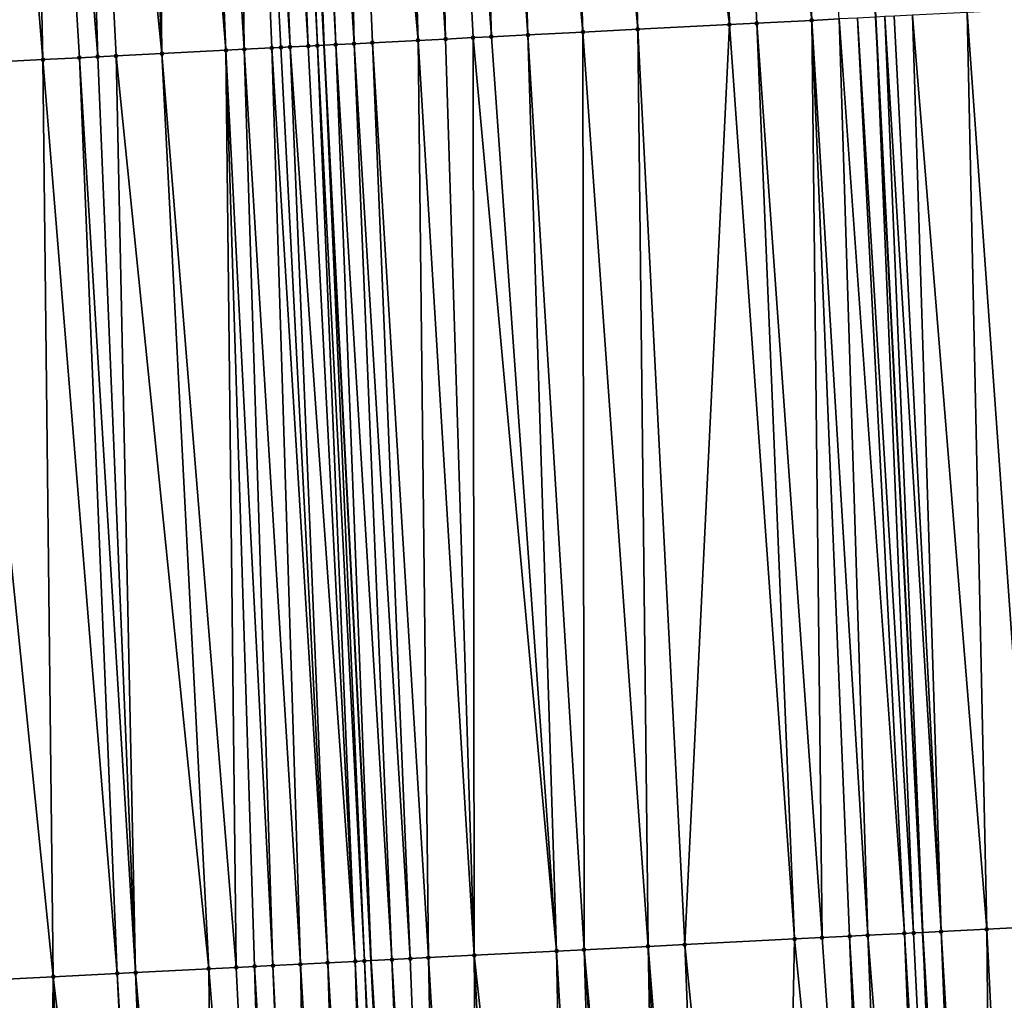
# Model space of a CAD drawing. Header units: feet. Extents: x 2004186 to 2014793, y 836912 to 864902.
# Tile 319 of 974: x 2010723 to 2010745, y 846219 to 846241. Entities that reach past the tile are written whole.
import ezdxf

# ---------------------------------------------------------------- set-up
doc = ezdxf.new("R2010")
doc.units = ezdxf.units.FT
doc.header["$LTSCALE"] = 100
doc.header["$MEASUREMENT"] = 0
for name, color, linetype, lineweight in [('GPL_Skip Line', 2, 'Continuous', 40), ('Road Shots', 4, 'Continuous', 200), ('Road X-Section', 30, 'Continuous', 13)]:
    doc.layers.add(name, color=color, linetype=linetype, lineweight=lineweight)
doc.layers.add('I-77 SB_MM21-27-Surface-TIN', color=7, linetype='Continuous')

msp = doc.modelspace()

# ---------------------------------------------------------------- linework, layer by layer
at = {"layer": 'GPL_Skip Line'}
for points in [[(2010748.603619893, 846060.9468248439, 429.0315092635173), (2010748.12822341, 846080.9394297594, 429.2097553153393), (2010747.652820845, 846100.9322904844, 429.4316175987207), (2010747.088594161, 846120.9223657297, 429.6636560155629), (2010746.392907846, 846140.9090466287, 429.8779179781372), (2010745.658812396, 846160.8932325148, 430.1011738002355), (2010744.924698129, 846180.8779306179, 430.336077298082), (2010744.083933, 846200.8588468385, 430.536124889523), (2010743.095181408, 846220.8320801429, 430.7383665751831), (2010742.070753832, 846240.8042461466, 430.8969621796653), (2010741.046330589, 846260.776327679, 431.09457674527), (2010739.916248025, 846280.7424002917, 431.2970378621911), (2010738.645424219, 846300.7007564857, 431.4673943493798), (2010737.345838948, 846320.6566671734, 431.6575608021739), (2010736.046192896, 846340.6135111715, 431.8347181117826), (2010734.617451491, 846360.5594250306, 431.9941093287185), (2010733.025973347, 846380.4948676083, 432.1625931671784)], [(2010736.632456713, 846060.6663841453, 428.5785453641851), (2010736.141218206, 846080.6587416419, 428.7518538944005), (2010735.649938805, 846100.6527634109, 428.9609458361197), (2010735.07565421, 846120.5306493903, 429.1917683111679), (2010734.370820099, 846140.4722424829, 429.4206150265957), (2010733.627090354, 846160.4566123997, 429.6511264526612), (2010732.883371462, 846180.4406906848, 429.8778622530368), (2010732.043851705, 846200.2876025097, 430.0763573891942), (2010731.056942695, 846220.2184990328, 430.2762261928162), (2010730.032519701, 846240.1905127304, 430.4479161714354), (2010729.008031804, 846260.1637917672, 430.6485454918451), (2010727.885105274, 846279.9966010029, 430.8501451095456), (2010726.615724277, 846299.9213576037, 431.0258756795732), (2010725.317350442, 846319.8776175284, 431.2128193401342), (2010724.018980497, 846339.8338176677, 431.3875627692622), (2010722.607946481, 846359.6180831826, 431.5534392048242), (2010721.029251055, 846379.5256798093, 431.7345156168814)]]:
    msp.add_polyline3d(points, dxfattribs=at)
at = {"layer": 'I-77 SB_MM21-27-Surface-TIN', "color": 128, "linetype": 'ByBlock', "lineweight": -2}
for points in [[(2010738.449690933, 846260.644177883, 431.0007955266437), (2010736.252529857, 846260.5324454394, 430.9136037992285), (2010738.874901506, 846240.6413688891, 430.771302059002)], [(2010739.847890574, 846260.7151588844, 431.0672732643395), (2010738.449690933, 846260.644177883, 431.0007955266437), (2010740.672572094, 846240.7329161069, 430.8505597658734)], [(2010738.449690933, 846260.644177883, 431.0007955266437), (2010739.474125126, 846240.6718828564, 430.7979345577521), (2010740.672572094, 846240.7329161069, 430.8505597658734)], [(2010738.449690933, 846260.644177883, 431.0007955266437), (2010738.874901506, 846240.6413688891, 430.771302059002), (2010739.474125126, 846240.6718828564, 430.7979345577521)], [(2010739.847890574, 846260.7151588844, 431.0672732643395), (2010740.672572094, 846240.7329161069, 430.8505597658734), (2010741.27179253, 846240.7634921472, 430.8697215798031)], [(2010735.054083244, 846260.4714052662, 430.874660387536), (2010733.855631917, 846260.4104570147, 430.8273983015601), (2010735.679053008, 846240.4784169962, 430.654624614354)], [(2010736.252529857, 846260.5324454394, 430.9136037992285), (2010735.054083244, 846260.4714052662, 430.874660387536), (2010736.877494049, 846240.5395657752, 430.6933455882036)], [(2010735.054083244, 846260.4714052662, 430.874660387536), (2010735.679053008, 846240.4784169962, 430.654624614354), (2010736.877494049, 846240.5395657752, 430.6933455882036)], [(2010736.252529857, 846260.5324454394, 430.9136037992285), (2010736.877494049, 846240.5395657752, 430.6933455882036), (2010738.874901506, 846240.6413688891, 430.771302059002)], [(2010730.2602886, 846260.2274043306, 430.7044291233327), (2010729.461321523, 846260.1867629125, 430.6737582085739), (2010730.685542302, 846240.2237545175, 430.4783512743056)], [(2010731.458734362, 846260.2884610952, 430.741871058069), (2010730.2602886, 846260.2274043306, 430.7044291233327), (2010732.08372315, 846240.2951019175, 430.5226642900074)], [(2010730.2602886, 846260.2274043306, 430.7044291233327), (2010731.085023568, 846240.2441195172, 430.4934157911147), (2010732.08372315, 846240.2951019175, 430.5226642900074)], [(2010730.2602886, 846260.2274043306, 430.7044291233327), (2010730.685542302, 846240.2237545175, 430.4783512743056), (2010731.085023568, 846240.2441195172, 430.4934157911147)], [(2010732.257701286, 846260.3291055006, 430.7722716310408), (2010731.458734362, 846260.2884610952, 430.741871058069), (2010732.682945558, 846240.3256395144, 430.5464528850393)], [(2010731.458734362, 846260.2884610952, 430.741871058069), (2010732.08372315, 846240.2951019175, 430.5226642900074), (2010732.682945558, 846240.3256395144, 430.5464528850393)], [(2010733.056666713, 846260.3697790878, 430.8000313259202), (2010732.257701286, 846260.3291055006, 430.7722716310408), (2010733.681649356, 846240.3765397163, 430.5855942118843)], [(2010732.257701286, 846260.3291055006, 430.7722716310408), (2010733.282168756, 846240.3561617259, 430.5720931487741), (2010733.681649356, 846240.3765397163, 430.5855942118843)], [(2010732.257701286, 846260.3291055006, 430.7722716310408), (2010732.682945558, 846240.3256395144, 430.5464528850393), (2010733.282168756, 846240.3561617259, 430.5720931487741)], [(2010733.855631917, 846260.4104570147, 430.8273983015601), (2010733.056666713, 846260.3697790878, 430.8000313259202), (2010734.480608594, 846240.4173339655, 430.6079905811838)], [(2010733.056666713, 846260.3697790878, 430.8000313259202), (2010733.681649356, 846240.3765397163, 430.5855942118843), (2010734.480608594, 846240.4173339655, 430.6079905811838)], [(2010733.855631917, 846260.4104570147, 430.8273983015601), (2010734.480608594, 846240.4173339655, 430.6079905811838), (2010735.679053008, 846240.4784169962, 430.654624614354)], [(2010726.265444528, 846260.0243666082, 430.5357471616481), (2010725.666218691, 846259.9938958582, 430.5118106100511), (2010726.490980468, 846240.0100883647, 430.3001537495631)], [(2010726.664927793, 846260.0446926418, 430.5506007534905), (2010726.265444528, 846260.0243666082, 430.5357471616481), (2010727.889164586, 846240.0813720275, 430.3521377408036)], [(2010726.265444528, 846260.0243666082, 430.5357471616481), (2010726.490980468, 846240.0100883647, 430.3001537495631), (2010727.889164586, 846240.0813720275, 430.3521377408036)], [(2010727.064412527, 846260.0649900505, 430.5680448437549), (2010726.664927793, 846260.0446926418, 430.5506007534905), (2010727.889164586, 846240.0813720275, 430.3521377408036)], [(2010728.063127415, 846260.115674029, 430.6170435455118), (2010727.064412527, 846260.0649900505, 430.5680448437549), (2010728.288647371, 846240.1017074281, 430.3707646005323)], [(2010727.064412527, 846260.0649900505, 430.5680448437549), (2010727.889164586, 846240.0813720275, 430.3521377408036), (2010728.288647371, 846240.1017074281, 430.3707646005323)], [(2010728.462611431, 846260.1359854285, 430.6332215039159), (2010728.063127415, 846260.115674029, 430.6170435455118), (2010729.287354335, 846240.1525458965, 430.4173357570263)], [(2010728.063127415, 846260.115674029, 430.6170435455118), (2010729.087614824, 846240.1423415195, 430.41243648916), (2010729.287354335, 846240.1525458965, 430.4173357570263)], [(2010728.063127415, 846260.115674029, 430.6170435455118), (2010728.887873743, 846240.1321677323, 430.4038556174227), (2010729.087614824, 846240.1423415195, 430.41243648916)], [(2010728.063127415, 846260.115674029, 430.6170435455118), (2010728.288647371, 846240.1017074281, 430.3707646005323), (2010728.887873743, 846240.1321677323, 430.4038556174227)], [(2010728.862090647, 846260.1563904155, 430.6409300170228), (2010728.462611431, 846260.1359854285, 430.6332215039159), (2010729.68683515, 846240.1729197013, 430.4313405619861)], [(2010728.462611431, 846260.1359854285, 430.6332215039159), (2010729.287354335, 846240.1525458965, 430.4173357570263), (2010729.68683515, 846240.1729197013, 430.4313405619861)], [(2010728.862090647, 846260.1563904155, 430.6409300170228), (2010729.886577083, 846240.1830768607, 430.4419226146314), (2010729.008031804, 846260.1637917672, 430.6485454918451)], [(2010728.862090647, 846260.1563904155, 430.6409300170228), (2010729.68683515, 846240.1729197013, 430.4313405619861), (2010729.886577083, 846240.1830768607, 430.4419226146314)], [(2010729.261577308, 846260.1766502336, 430.6617759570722), (2010729.008031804, 846260.1637917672, 430.6485454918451), (2010730.032519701, 846240.1905127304, 430.4479161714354)], [(2010729.886577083, 846240.1830768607, 430.4419226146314), (2010730.032519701, 846240.1905127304, 430.4479161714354), (2010729.008031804, 846260.1637917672, 430.6485454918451)], [(2010729.461321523, 846260.1867629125, 430.6737582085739), (2010729.261577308, 846260.1766502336, 430.6617759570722), (2010730.286058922, 846240.2034307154, 430.4583284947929)], [(2010729.261577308, 846260.1766502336, 430.6617759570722), (2010730.032519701, 846240.1905127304, 430.4479161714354), (2010730.286058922, 846240.2034307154, 430.4583284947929)], [(2010729.461321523, 846260.1867629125, 430.6737582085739), (2010730.286058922, 846240.2034307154, 430.4583284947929), (2010730.685542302, 846240.2237545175, 430.4783512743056)], [(2010722.270604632, 846259.8212474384, 430.3744359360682), (2010722.096682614, 846239.7861497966, 430.125245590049), (2010723.894349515, 846239.8777688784, 430.1958542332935)], [(2010723.469053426, 846259.8822450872, 430.4172276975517), (2010722.270604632, 846259.8212474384, 430.3744359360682), (2010723.894349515, 846239.8777688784, 430.1958542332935)], [(2010724.467763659, 846259.9330198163, 430.4580137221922), (2010723.469053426, 846259.8822450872, 430.4172276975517), (2010725.09279349, 846239.9388604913, 430.2414553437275)], [(2010723.469053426, 846259.8822450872, 430.4172276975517), (2010724.693311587, 846239.9185078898, 430.2248986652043), (2010725.09279349, 846239.9388604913, 430.2414553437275)], [(2010723.469053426, 846259.8822450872, 430.4172276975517), (2010723.894349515, 846239.8777688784, 430.1958542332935), (2010724.693311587, 846239.9185078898, 430.2248986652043)], [(2010725.666218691, 846259.9938958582, 430.5118106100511), (2010724.467763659, 846259.9330198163, 430.4580137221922), (2010726.490980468, 846240.0100883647, 430.3001537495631)], [(2010724.467763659, 846259.9330198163, 430.4580137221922), (2010725.49227481, 846239.9592244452, 430.2566457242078), (2010726.490980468, 846240.0100883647, 430.3001537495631)], [(2010724.467763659, 846259.9330198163, 430.4580137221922), (2010725.09279349, 846239.9388604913, 430.2414553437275), (2010725.49227481, 846239.9592244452, 430.2566457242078)], [(2010744.068162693, 846240.9060218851, 430.9782133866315), (2010742.869718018, 846240.844943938, 430.9309675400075), (2010744.493367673, 846220.9033219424, 430.7947525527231)], [(2010745.06686593, 846240.9569330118, 431.0160398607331), (2010744.068162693, 846240.9060218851, 430.9782133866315), (2010745.492071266, 846220.9542261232, 430.8329834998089)], [(2010744.068162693, 846240.9060218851, 430.9782133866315), (2010744.493367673, 846220.9033219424, 430.7947525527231), (2010745.492071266, 846220.9542261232, 430.8329834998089)], [(2010739.474125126, 846240.6718828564, 430.7979345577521), (2010738.874901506, 846240.6413688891, 430.771302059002), (2010740.298810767, 846220.6895597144, 430.6299777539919)], [(2010740.672572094, 846240.7329161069, 430.8505597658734), (2010739.474125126, 846240.6718828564, 430.7979345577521), (2010740.898034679, 846220.720068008, 430.65698829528)], [(2010739.474125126, 846240.6718828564, 430.7979345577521), (2010740.298810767, 846220.6895597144, 430.6299777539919), (2010740.898034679, 846220.720068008, 430.65698829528)], [(2010741.27179253, 846240.7634921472, 430.8697215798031), (2010740.672572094, 846240.7329161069, 430.8505597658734), (2010741.896741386, 846220.7709114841, 430.7024438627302)], [(2010740.672572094, 846240.7329161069, 430.8505597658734), (2010741.497259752, 846220.7505536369, 430.6866962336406), (2010741.896741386, 846220.7709114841, 430.7024438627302)], [(2010740.672572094, 846240.7329161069, 430.8505597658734), (2010740.898034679, 846220.720068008, 430.65698829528), (2010741.497259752, 846220.7505536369, 430.6866962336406)], [(2010742.695701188, 846220.8116947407, 430.7258983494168), (2010741.671273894, 846240.7838552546, 430.8850138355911), (2010741.27179253, 846240.7634921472, 430.8697215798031)], [(2010742.695701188, 846220.8116947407, 430.7258983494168), (2010741.27179253, 846240.7634921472, 430.8697215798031), (2010741.896741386, 846220.7709114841, 430.7024438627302)], [(2010742.895440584, 846220.8219013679, 430.7304750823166), (2010742.070753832, 846240.8042461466, 430.8969621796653), (2010741.671273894, 846240.7838552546, 430.8850138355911)], [(2010742.895440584, 846220.8219013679, 430.7304750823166), (2010741.671273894, 846240.7838552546, 430.8850138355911), (2010742.695701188, 846220.8116947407, 430.7258983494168)], [(2010742.270493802, 846240.8144415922, 430.9029363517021), (2010742.070753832, 846240.8042461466, 430.8969621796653), (2010743.095181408, 846220.8320801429, 430.7383665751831)], [(2010742.895440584, 846220.8219013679, 430.7304750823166), (2010743.095181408, 846220.8320801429, 430.7383665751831), (2010742.070753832, 846240.8042461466, 430.8969621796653)], [(2010743.494663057, 846220.8524376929, 430.7541495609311), (2010742.470234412, 846240.8246245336, 430.9104154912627), (2010742.270493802, 846240.8144415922, 430.9029363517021)], [(2010743.494663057, 846220.8524376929, 430.7541495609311), (2010742.270493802, 846240.8144415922, 430.9029363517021), (2010743.095181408, 846220.8320801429, 430.7383665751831)], [(2010742.869718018, 846240.844943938, 430.9309675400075), (2010742.470234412, 846240.8246245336, 430.9104154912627), (2010743.494663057, 846220.8524376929, 430.7541495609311)], [(2010742.869718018, 846240.844943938, 430.9309675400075), (2010743.494663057, 846220.8524376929, 430.7541495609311), (2010744.493367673, 846220.9033219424, 430.7947525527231)], [(2010735.679053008, 846240.4784169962, 430.654624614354), (2010734.480608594, 846240.4173339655, 430.6079905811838), (2010735.704773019, 846220.4554242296, 430.4512892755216)], [(2010736.877494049, 846240.5395657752, 430.6933455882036), (2010735.679053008, 846240.4784169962, 430.654624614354), (2010737.10296078, 846220.526636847, 430.5111483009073)], [(2010735.679053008, 846240.4784169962, 430.654624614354), (2010735.704773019, 846220.4554242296, 430.4512892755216), (2010737.10296078, 846220.526636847, 430.5111483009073)], [(2010738.874901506, 846240.6413688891, 430.771302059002), (2010736.877494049, 846240.5395657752, 430.6933455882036), (2010737.901921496, 846220.5674022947, 430.5367222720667)], [(2010736.877494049, 846240.5395657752, 430.6933455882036), (2010737.10296078, 846220.526636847, 430.5111483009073), (2010737.901921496, 846220.5674022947, 430.5367222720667)], [(2010738.874901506, 846240.6413688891, 430.771302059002), (2010737.901921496, 846220.5674022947, 430.5367222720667), (2010740.298810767, 846220.6895597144, 430.6299777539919)], [(2010731.085023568, 846240.2441195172, 430.4934157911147), (2010730.685542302, 846240.2237545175, 430.4783512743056), (2010731.909706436, 846220.2618504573, 430.3224217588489)], [(2010732.08372315, 846240.2951019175, 430.5226642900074), (2010731.085023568, 846240.2441195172, 430.4934157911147), (2010732.30918732, 846220.2822229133, 430.3364307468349)], [(2010731.085023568, 846240.2441195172, 430.4934157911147), (2010731.909706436, 846220.2618504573, 430.3224217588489), (2010732.30918732, 846220.2822229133, 430.3364307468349)], [(2010732.682945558, 846240.3256395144, 430.5464528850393), (2010732.08372315, 846240.2951019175, 430.5226642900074), (2010733.307887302, 846220.3331975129, 430.3662809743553)], [(2010732.08372315, 846240.2951019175, 430.5226642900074), (2010732.30918732, 846220.2822229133, 430.3364307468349), (2010733.307887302, 846220.3331975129, 430.3662809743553)], [(2010733.282168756, 846240.3561617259, 430.5720931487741), (2010732.682945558, 846240.3256395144, 430.5464528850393), (2010733.307887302, 846220.3331975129, 430.3662809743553)], [(2010733.681649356, 846240.3765397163, 430.5855942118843), (2010733.282168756, 846240.3561617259, 430.5720931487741), (2010735.105551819, 846220.4248630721, 430.4305701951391)], [(2010733.282168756, 846240.3561617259, 430.5720931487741), (2010733.307887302, 846220.3331975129, 430.3662809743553), (2010735.105551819, 846220.4248630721, 430.4305701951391)], [(2010734.480608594, 846240.4173339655, 430.6079905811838), (2010733.681649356, 846240.3765397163, 430.5855942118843), (2010735.105551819, 846220.4248630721, 430.4305701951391)], [(2010734.480608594, 846240.4173339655, 430.6079905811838), (2010735.105551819, 846220.4248630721, 430.4305701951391), (2010735.704773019, 846220.4554242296, 430.4512892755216)], [(2010727.889164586, 846240.0813720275, 430.3521377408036), (2010726.490980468, 846240.0100883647, 430.3001537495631), (2010728.114620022, 846220.0686633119, 430.1475408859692)], [(2010728.288647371, 846240.1017074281, 430.3707646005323), (2010727.889164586, 846240.0813720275, 430.3521377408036), (2010728.913584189, 846220.1093614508, 430.181125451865)], [(2010727.889164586, 846240.0813720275, 430.3521377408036), (2010728.514100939, 846220.0890351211, 430.161626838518), (2010728.913584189, 846220.1093614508, 430.181125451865)], [(2010727.889164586, 846240.0813720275, 430.3521377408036), (2010728.114620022, 846220.0686633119, 430.1475408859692), (2010728.514100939, 846220.0890351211, 430.161626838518)], [(2010728.887873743, 846240.1321677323, 430.4038556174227), (2010728.288647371, 846240.1017074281, 430.3707646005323), (2010729.512810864, 846220.1398158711, 430.2145475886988)], [(2010728.288647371, 846240.1017074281, 430.3707646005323), (2010728.913584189, 846220.1093614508, 430.181125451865), (2010729.512810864, 846220.1398158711, 430.2145475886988)], [(2010729.087614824, 846240.1423415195, 430.41243648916), (2010728.887873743, 846240.1321677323, 430.4038556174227), (2010730.112035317, 846220.1703135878, 430.2428169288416)], [(2010728.887873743, 846240.1321677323, 430.4038556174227), (2010729.512810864, 846220.1398158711, 430.2145475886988), (2010730.112035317, 846220.1703135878, 430.2428169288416)], [(2010729.287354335, 846240.1525458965, 430.4173357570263), (2010729.087614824, 846240.1423415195, 430.41243648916), (2010730.112035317, 846220.1703135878, 430.2428169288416)], [(2010729.68683515, 846240.1729197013, 430.4313405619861), (2010729.287354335, 846240.1525458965, 430.4173357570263), (2010730.711256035, 846220.2008841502, 430.2624167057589)], [(2010729.287354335, 846240.1525458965, 430.4173357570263), (2010730.112035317, 846220.1703135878, 430.2428169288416), (2010730.711256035, 846220.2008841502, 430.2624167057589)], [(2010729.886577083, 846240.1830768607, 430.4419226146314), (2010729.68683515, 846240.1729197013, 430.4313405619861), (2010730.711256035, 846220.2008841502, 430.2624167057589)], [(2010729.886577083, 846240.1830768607, 430.4419226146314), (2010730.910995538, 846220.2110886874, 430.2672421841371), (2010730.032519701, 846240.1905127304, 430.4479161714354)], [(2010729.886577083, 846240.1830768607, 430.4419226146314), (2010730.711256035, 846220.2008841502, 430.2624167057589), (2010730.910995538, 846220.2110886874, 430.2672421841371)], [(2010730.286058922, 846240.2034307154, 430.4583284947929), (2010730.032519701, 846240.1905127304, 430.4479161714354), (2010731.056942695, 846220.2184990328, 430.2762261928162)], [(2010730.910995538, 846220.2110886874, 430.2672421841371), (2010731.056942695, 846220.2184990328, 430.2762261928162), (2010730.032519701, 846240.1905127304, 430.4479161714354)], [(2010730.685542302, 846240.2237545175, 430.4783512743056), (2010730.286058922, 846240.2034307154, 430.4583284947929), (2010731.510223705, 846220.2415139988, 430.3041286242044)], [(2010730.286058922, 846240.2034307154, 430.4583284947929), (2010731.056942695, 846220.2184990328, 430.2762261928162), (2010731.510223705, 846220.2415139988, 430.3041286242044)], [(2010730.685542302, 846240.2237545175, 430.4783512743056), (2010731.510223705, 846220.2415139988, 430.3041286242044), (2010731.909706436, 846220.2618504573, 430.3224217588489)], [(2010723.894349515, 846239.8777688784, 430.1958542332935), (2010722.096682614, 846239.7861497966, 430.125245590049), (2010724.119799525, 846219.8651659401, 429.9804128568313)], [(2010724.693311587, 846239.9185078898, 430.2248986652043), (2010723.894349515, 846239.8777688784, 430.1958542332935), (2010725.51798354, 846219.9364516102, 430.0315777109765)], [(2010723.894349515, 846239.8777688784, 430.1958542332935), (2010724.119799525, 846219.8651659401, 429.9804128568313), (2010725.51798354, 846219.9364516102, 430.0315777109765)], [(2010725.09279349, 846239.9388604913, 430.2414553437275), (2010724.693311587, 846239.9185078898, 430.2248986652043), (2010725.917465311, 846219.9568067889, 430.0476429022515)], [(2010724.693311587, 846239.9185078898, 430.2248986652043), (2010725.51798354, 846219.9364516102, 430.0315777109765), (2010725.917465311, 846219.9568067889, 430.0476429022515)], [(2010725.49227481, 846239.9592244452, 430.2566457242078), (2010725.09279349, 846239.9388604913, 430.2414553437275), (2010725.917465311, 846219.9568067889, 430.0476429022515)], [(2010726.490980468, 846240.0100883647, 430.3001537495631), (2010725.49227481, 846239.9592244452, 430.2566457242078), (2010727.51539763, 846220.0381254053, 430.1240546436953)], [(2010725.49227481, 846239.9592244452, 430.2566457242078), (2010725.917465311, 846219.9568067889, 430.0476429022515), (2010727.51539763, 846220.0381254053, 430.1240546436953)], [(2010726.490980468, 846240.0100883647, 430.3001537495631), (2010727.51539763, 846220.0381254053, 430.1240546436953), (2010728.114620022, 846220.0686633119, 430.1475408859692)], [(2010722.096682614, 846239.7861497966, 430.125245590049), (2010722.521872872, 846219.7837368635, 429.9171472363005), (2010724.119799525, 846219.8651659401, 429.9804128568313)], [(2010744.493367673, 846220.9033219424, 430.7947525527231), (2010743.494663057, 846220.8524376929, 430.7541495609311), (2010744.683262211, 846200.887212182, 430.5656846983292)], [(2010745.492071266, 846220.9542261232, 430.8329834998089), (2010744.493367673, 846220.9033219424, 430.7947525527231), (2010745.482364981, 846200.9250921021, 430.5994129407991)], [(2010744.493367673, 846220.9033219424, 430.7947525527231), (2010744.683262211, 846200.887212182, 430.5656846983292), (2010745.482364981, 846200.9250921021, 430.5994129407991)], [(2010740.298810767, 846220.6895597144, 430.6299777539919), (2010737.901921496, 846220.5674022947, 430.5367222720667), (2010739.888652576, 846200.6597867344, 430.3772664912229)], [(2010740.298810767, 846220.6895597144, 430.6299777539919), (2010739.888652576, 846200.6597867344, 430.3772664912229), (2010742.285960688, 846200.7734305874, 430.4780599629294)], [(2010740.898034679, 846220.720068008, 430.65698829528), (2010740.298810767, 846220.6895597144, 430.6299777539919), (2010742.285960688, 846200.7734305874, 430.4780599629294)], [(2010741.497259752, 846220.7505536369, 430.6866962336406), (2010740.898034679, 846220.720068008, 430.65698829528), (2010742.285960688, 846200.7734305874, 430.4780599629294)], [(2010742.685511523, 846200.7923820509, 430.493824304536), (2010741.896741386, 846220.7709114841, 430.7024438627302), (2010741.497259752, 846220.7505536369, 430.6866962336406)], [(2010742.685511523, 846200.7923820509, 430.493824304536), (2010741.497259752, 846220.7505536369, 430.6866962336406), (2010742.285960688, 846200.7734305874, 430.4780599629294)], [(2010742.695701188, 846220.8116947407, 430.7258983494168), (2010741.896741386, 846220.7709114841, 430.7024438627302), (2010743.484610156, 846200.8303484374, 430.5192859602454)], [(2010743.484610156, 846200.8303484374, 430.5192859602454), (2010741.896741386, 846220.7709114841, 430.7024438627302), (2010742.685511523, 846200.7923820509, 430.493824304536)], [(2010742.895440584, 846220.8219013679, 430.7304750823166), (2010742.695701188, 846220.8116947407, 430.7258983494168), (2010743.884157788, 846200.8493668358, 430.5286510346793)], [(2010742.695701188, 846220.8116947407, 430.7258983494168), (2010743.484610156, 846200.8303484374, 430.5192859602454), (2010743.884157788, 846200.8493668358, 430.5286510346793)], [(2010742.895440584, 846220.8219013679, 430.7304750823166), (2010743.884157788, 846200.8493668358, 430.5286510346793), (2010743.095181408, 846220.8320801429, 430.7383665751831)], [(2010743.494663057, 846220.8524376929, 430.7541495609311), (2010743.095181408, 846220.8320801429, 430.7383665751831), (2010744.283708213, 846200.8683268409, 430.5435987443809)], [(2010743.884157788, 846200.8493668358, 430.5286510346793), (2010744.083933, 846200.8588468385, 430.536124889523), (2010743.095181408, 846220.8320801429, 430.7383665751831)], [(2010744.283708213, 846200.8683268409, 430.5435987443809), (2010743.095181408, 846220.8320801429, 430.7383665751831), (2010744.083933, 846200.8588468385, 430.536124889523)], [(2010743.494663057, 846220.8524376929, 430.7541495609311), (2010744.283708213, 846200.8683268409, 430.5435987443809), (2010744.683262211, 846200.887212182, 430.5656846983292)], [(2010737.10296078, 846220.526636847, 430.5111483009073), (2010735.704773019, 846220.4554242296, 430.4512892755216), (2010737.491350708, 846200.5460123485, 430.2889525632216)], [(2010737.901921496, 846220.5674022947, 430.5367222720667), (2010737.10296078, 846220.526636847, 430.5111483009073), (2010738.690000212, 846200.6029294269, 430.3302523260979)], [(2010737.10296078, 846220.526636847, 430.5111483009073), (2010738.090676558, 846200.5744479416, 430.3117961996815), (2010738.690000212, 846200.6029294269, 430.3302523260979)], [(2010737.10296078, 846220.526636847, 430.5111483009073), (2010737.491350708, 846200.5460123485, 430.2889525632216), (2010738.090676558, 846200.5744479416, 430.3117961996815)], [(2010737.901921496, 846220.5674022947, 430.5367222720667), (2010738.690000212, 846200.6029294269, 430.3302523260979), (2010739.888652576, 846200.6597867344, 430.3772664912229)], [(2010731.909706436, 846220.2618504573, 430.3224217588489), (2010731.510223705, 846220.2415139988, 430.3041286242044), (2010732.696749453, 846200.3184117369, 430.1172808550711)], [(2010732.30918732, 846220.2822229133, 430.3364307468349), (2010731.909706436, 846220.2618504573, 430.3224217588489), (2010732.696749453, 846200.3184117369, 430.1172808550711)], [(2010733.307887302, 846220.3331975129, 430.3662809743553), (2010732.30918732, 846220.2822229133, 430.3364307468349), (2010733.49584775, 846200.356385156, 430.1420701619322)], [(2010732.30918732, 846220.2822229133, 430.3364307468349), (2010732.696749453, 846200.3184117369, 430.1172808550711), (2010733.49584775, 846200.356385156, 430.1420701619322)], [(2010735.105551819, 846220.4248630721, 430.4305701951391), (2010733.307887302, 846220.3331975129, 430.3662809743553), (2010735.493597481, 846200.4512352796, 430.2120191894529)], [(2010733.307887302, 846220.3331975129, 430.3662809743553), (2010734.294946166, 846200.3943560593, 430.167100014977), (2010735.493597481, 846200.4512352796, 430.2120191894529)], [(2010733.307887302, 846220.3331975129, 430.3662809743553), (2010733.49584775, 846200.356385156, 430.1420701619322), (2010734.294946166, 846200.3943560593, 430.167100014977)], [(2010735.704773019, 846220.4554242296, 430.4512892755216), (2010735.105551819, 846220.4248630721, 430.4305701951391), (2010736.292696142, 846200.4892010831, 430.2375365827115)], [(2010735.105551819, 846220.4248630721, 430.4305701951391), (2010735.493597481, 846200.4512352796, 430.2120191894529), (2010736.292696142, 846200.4892010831, 430.2375365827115)], [(2010735.704773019, 846220.4554242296, 430.4512892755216), (2010737.091798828, 846200.5270827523, 430.2710976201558), (2010737.491350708, 846200.5460123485, 430.2889525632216)], [(2010735.704773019, 846220.4554242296, 430.4512892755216), (2010736.292696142, 846200.4892010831, 430.2375365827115), (2010737.091798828, 846200.5270827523, 430.2710976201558)], [(2010727.51539763, 846220.0381254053, 430.1240546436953), (2010725.917465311, 846219.9568067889, 430.0476429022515), (2010727.702350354, 846200.0818041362, 429.8929129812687)], [(2010728.114620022, 846220.0686633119, 430.1475408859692), (2010727.51539763, 846220.0381254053, 430.1240546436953), (2010729.100779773, 846200.1481029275, 429.9510835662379)], [(2010727.51539763, 846220.0381254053, 430.1240546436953), (2010727.702350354, 846200.0818041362, 429.8929129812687), (2010729.100779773, 846200.1481029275, 429.9510835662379)], [(2010728.514100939, 846220.0890351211, 430.161626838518), (2010728.114620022, 846220.0686633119, 430.1475408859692), (2010729.100779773, 846200.1481029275, 429.9510835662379)], [(2010728.913584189, 846220.1093614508, 430.181125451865), (2010728.514100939, 846220.0890351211, 430.161626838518), (2010729.70010584, 846200.1765339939, 429.9743599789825)], [(2010728.514100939, 846220.0890351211, 430.161626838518), (2010729.100779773, 846200.1481029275, 429.9510835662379), (2010729.70010584, 846200.1765339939, 429.9743599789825)], [(2010729.512810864, 846220.1398158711, 430.2145475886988), (2010728.913584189, 846220.1093614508, 430.181125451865), (2010729.899882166, 846200.1859907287, 429.9840583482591)], [(2010728.913584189, 846220.1093614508, 430.181125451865), (2010729.70010584, 846200.1765339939, 429.9743599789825), (2010729.899882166, 846200.1859907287, 429.9840583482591)], [(2010730.112035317, 846220.1703135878, 430.2428169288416), (2010729.512810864, 846220.1398158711, 430.2145475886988), (2010730.698991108, 846200.2237416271, 430.0301216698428)], [(2010729.512810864, 846220.1398158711, 430.2145475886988), (2010729.899882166, 846200.1859907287, 429.9840583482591), (2010730.698991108, 846200.2237416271, 430.0301216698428)], [(2010730.711256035, 846220.2008841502, 430.2624167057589), (2010730.112035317, 846220.1703135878, 430.2428169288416), (2010731.298315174, 846200.2522145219, 430.0493991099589)], [(2010730.112035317, 846220.1703135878, 430.2428169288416), (2010730.898768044, 846200.2331856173, 430.0410384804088), (2010731.298315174, 846200.2522145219, 430.0493991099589)], [(2010730.112035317, 846220.1703135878, 430.2428169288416), (2010730.698991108, 846200.2237416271, 430.0301216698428), (2010730.898768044, 846200.2331856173, 430.0410384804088)], [(2010730.910995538, 846220.2110886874, 430.2672421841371), (2010730.711256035, 846220.2008841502, 430.2624167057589), (2010731.697862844, 846200.2712321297, 430.0588397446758)], [(2010730.711256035, 846220.2008841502, 430.2624167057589), (2010731.498090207, 846200.2616982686, 430.0565149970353), (2010731.697862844, 846200.2712321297, 430.0588397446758)], [(2010730.711256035, 846220.2008841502, 430.2624167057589), (2010731.298315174, 846200.2522145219, 430.0493991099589), (2010731.498090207, 846200.2616982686, 430.0565149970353)], [(2010730.910995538, 846220.2110886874, 430.2672421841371), (2010731.897638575, 846200.2807013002, 430.0673491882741), (2010731.056942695, 846220.2184990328, 430.2762261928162)], [(2010730.910995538, 846220.2110886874, 430.2672421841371), (2010731.697862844, 846200.2712321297, 430.0588397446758), (2010731.897638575, 846200.2807013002, 430.0673491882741)], [(2010731.510223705, 846220.2415139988, 430.3041286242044), (2010731.056942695, 846220.2184990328, 430.2762261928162), (2010732.297193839, 846200.2995601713, 430.0919658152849)], [(2010731.897638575, 846200.2807013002, 430.0673491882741), (2010732.043851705, 846200.2876025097, 430.0763573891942), (2010731.056942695, 846220.2184990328, 430.2762261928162)], [(2010732.297193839, 846200.2995601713, 430.0919658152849), (2010731.056942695, 846220.2184990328, 430.2762261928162), (2010732.043851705, 846200.2876025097, 430.0763573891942)], [(2010731.510223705, 846220.2415139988, 430.3041286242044), (2010732.496972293, 846200.3089724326, 430.105916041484), (2010732.696749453, 846200.3184117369, 430.1172808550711)], [(2010731.510223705, 846220.2415139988, 430.3041286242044), (2010732.297193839, 846200.2995601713, 430.0919658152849), (2010732.496972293, 846200.3089724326, 430.105916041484)], [(2010724.119799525, 846219.8651659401, 429.9804128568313), (2010722.521872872, 846219.7837368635, 429.9171472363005), (2010723.906614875, 846199.901818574, 429.738052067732)], [(2010724.119799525, 846219.8651659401, 429.9804128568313), (2010723.906614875, 846199.901818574, 429.738052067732), (2010724.705719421, 846199.9396613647, 429.7753300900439)], [(2010725.51798354, 846219.9364516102, 430.0315777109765), (2010724.119799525, 846219.8651659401, 429.9804128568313), (2010726.503694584, 846200.0250180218, 429.8390924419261)], [(2010724.119799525, 846219.8651659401, 429.9804128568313), (2010724.905495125, 846199.9491311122, 429.7837843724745), (2010726.503694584, 846200.0250180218, 429.8390924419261)], [(2010724.119799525, 846219.8651659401, 429.9804128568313), (2010724.705719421, 846199.9396613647, 429.7753300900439), (2010724.905495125, 846199.9491311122, 429.7837843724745)], [(2010725.917465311, 846219.9568067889, 430.0476429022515), (2010725.51798354, 846219.9364516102, 430.0315777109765), (2010726.703469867, 846200.0344965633, 429.8467059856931)], [(2010725.51798354, 846219.9364516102, 430.0315777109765), (2010726.503694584, 846200.0250180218, 429.8390924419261), (2010726.703469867, 846200.0344965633, 429.8467059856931)], [(2010725.917465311, 846219.9568067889, 430.0476429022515), (2010726.703469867, 846200.0344965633, 429.8467059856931), (2010727.702350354, 846200.0818041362, 429.8929129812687)], [(2010722.521872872, 846219.7837368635, 429.9171472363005), (2010723.307288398, 846199.8733960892, 429.7139552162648), (2010723.906614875, 846199.901818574, 429.738052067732)]]:
    msp.add_3dface(points, dxfattribs=at)
at = {"layer": 'Road Shots', "lineweight": 100}
for p in [(2010739.474125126, 846240.6718828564, 430.7979345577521), (2010740.672572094, 846240.7329161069, 430.8505597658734), (2010735.679053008, 846240.4784169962, 430.654624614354), (2010736.877494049, 846240.5395657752, 430.6933455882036), (2010738.874901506, 846240.6413688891, 430.771302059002), (2010731.085023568, 846240.2441195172, 430.4934157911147), (2010732.08372315, 846240.2951019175, 430.5226642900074), (2010732.682945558, 846240.3256395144, 430.5464528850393), (2010733.282168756, 846240.3561617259, 430.5720931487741), (2010733.681649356, 846240.3765397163, 430.5855942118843), (2010734.480608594, 846240.4173339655, 430.6079905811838), (2010727.889164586, 846240.0813720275, 430.3521377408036), (2010728.288647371, 846240.1017074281, 430.3707646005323), (2010728.887873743, 846240.1321677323, 430.4038556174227), (2010729.087614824, 846240.1423415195, 430.41243648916), (2010729.287354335, 846240.1525458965, 430.4173357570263), (2010729.68683515, 846240.1729197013, 430.4313405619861), (2010729.886577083, 846240.1830768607, 430.4419226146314), (2010730.286058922, 846240.2034307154, 430.4583284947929), (2010730.685542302, 846240.2237545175, 430.4783512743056), (2010723.894349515, 846239.8777688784, 430.1958542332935), (2010724.693311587, 846239.9185078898, 430.2248986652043), (2010725.09279349, 846239.9388604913, 430.2414553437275), (2010725.49227481, 846239.9592244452, 430.2566457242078), (2010726.490980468, 846240.0100883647, 430.3001537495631), (2010744.493367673, 846220.9033219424, 430.7947525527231), (2010740.298810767, 846220.6895597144, 430.6299777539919), (2010740.898034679, 846220.720068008, 430.65698829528), (2010741.497259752, 846220.7505536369, 430.6866962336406), (2010741.896741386, 846220.7709114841, 430.7024438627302), (2010742.695701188, 846220.8116947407, 430.7258983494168), (2010742.895440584, 846220.8219013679, 430.7304750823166), (2010743.494663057, 846220.8524376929, 430.7541495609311), (2010737.10296078, 846220.526636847, 430.5111483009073), (2010737.901921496, 846220.5674022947, 430.5367222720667), (2010731.909706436, 846220.2618504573, 430.3224217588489), (2010732.30918732, 846220.2822229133, 430.3364307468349), (2010733.307887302, 846220.3331975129, 430.3662809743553), (2010735.105551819, 846220.4248630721, 430.4305701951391), (2010735.704773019, 846220.4554242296, 430.4512892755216), (2010727.51539763, 846220.0381254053, 430.1240546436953), (2010728.114620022, 846220.0686633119, 430.1475408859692), (2010728.514100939, 846220.0890351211, 430.161626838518), (2010728.913584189, 846220.1093614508, 430.181125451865), (2010729.512810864, 846220.1398158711, 430.2145475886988), (2010730.112035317, 846220.1703135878, 430.2428169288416), (2010730.711256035, 846220.2008841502, 430.2624167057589), (2010730.910995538, 846220.2110886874, 430.2672421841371), (2010731.510223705, 846220.2415139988, 430.3041286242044), (2010724.119799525, 846219.8651659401, 429.9804128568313), (2010725.51798354, 846219.9364516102, 430.0315777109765), (2010725.917465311, 846219.9568067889, 430.0476429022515)]:
    msp.add_point(p, dxfattribs=at)
at = {"layer": 'Road X-Section', "extrusion": (-0.05122364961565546, 0.99865255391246, 0.008319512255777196), "elevation": 742106.5779381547, "flags": 128}
msp.add_lwpolyline([(-2051421.042757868, -5744.475299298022), (-2051422.042757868, -5744.430751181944), (-2051422.842757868, -5744.400022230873), (-2051423.242757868, -5744.380670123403), (-2051424.242757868, -5744.338801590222), (-2051424.442757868, -5744.331327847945), (-2051424.842757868, -5744.326888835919), (-2051425.042757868, -5744.320640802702), (-2051425.242757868, -5744.309410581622), (-2051425.642757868, -5744.278293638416), (-2051425.842757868, -5744.264474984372), (-2051426.042757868, -5744.255510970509), (-2051426.242757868, -5744.249931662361), (-2051426.642757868, -5744.242523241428), (-2051426.842757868, -5744.23483403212), (-2051427.242757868, -5744.198687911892), (-2051427.442757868, -5744.187547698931), (-2051427.642757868, -5744.179471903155), (-2051427.842757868, -5744.167576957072), (-2051428.242757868, -5744.149598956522), (-2051428.642757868, -5744.13515623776), (-2051429.842757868, -5744.095887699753), (-2051431.242757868, -5744.038312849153), (-2051433.042757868, -5743.967701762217), (-2051433.842757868, -5743.93865632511), (-2051434.242757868, -5743.922099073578), (-2051434.642757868, -5743.906908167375), (-2051435.642757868, -5743.863398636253), (-2051437.042757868, -5743.811412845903), (-2051437.442757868, -5743.792785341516), (-2051438.042757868, -5743.759693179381), (-2051438.242757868, -5743.751112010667), (-2051438.442757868, -5743.746212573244), (-2051438.842757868, -5743.732207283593), (-2051439.042757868, -5743.721624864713), (-2051439.442757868, -5743.705218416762), (-2051439.842757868, -5743.685194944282), (-2051440.242757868, -5743.670129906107), (-2051441.242757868, -5743.640880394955), (-2051441.842757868, -5743.617090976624), (-2051442.442757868, -5743.591449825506), (-2051442.842757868, -5743.577948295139), (-2051443.642757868, -5743.555551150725), (-2051444.842757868, -5743.508915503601), (-2051446.042757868, -5743.470193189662), (-2051448.042757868, -5743.392234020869), (-2051448.642757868, -5743.365600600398), (-2051449.842757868, -5743.312973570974), (-2051450.442757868, -5743.293811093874), (-2051450.842757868, -5743.278518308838), (-2051451.442757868, -5743.260595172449), (-2051451.642757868, -5743.253115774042), (-2051452.042757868, -5743.232563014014), (-2051453.242757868, -5743.18531553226), (-2051454.242757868, -5743.147487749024), (-2051455.042757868, -5743.112050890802), (-2051455.842757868, -5743.075127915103), (-2051458.042757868, -5742.989962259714), (-2051459.442757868, -5742.936282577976), (-2051460.242757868, -5742.904475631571), (-2051461.642757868, -5742.851855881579), (-2051461.842757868, -5742.845662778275), (-2051462.242757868, -5742.836099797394), (-2051462.842757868, -5742.818616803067), (-2051463.042757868, -5742.819558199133), (-2051463.242757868, -5742.80233612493), (-2051463.442757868, -5742.778990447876), (-2051463.642757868, -5742.766823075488), (-2051463.842757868, -5742.76191375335), (-2051464.042757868, -5742.761489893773), (-2051464.242757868, -5742.759027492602), (-2051465.242757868, -5742.724578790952), (-2051465.442757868, -5742.709319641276), (-2051465.642757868, -5742.698603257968), (-2051466.842757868, -5742.660605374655), (-2051468.642757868, -5742.598136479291), (-2051469.242757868, -5742.579481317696)], dxfattribs=at)
at = {"layer": 'Road X-Section', "extrusion": (-0.05122360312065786, 0.9986517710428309, 0.00841324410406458), "elevation": 742086.05027202, "flags": 128}
msp.add_lwpolyline([(-2051420.838059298, -5814.05868983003), (-2051421.638059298, -5814.025228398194), (-2051422.638059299, -5813.987772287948), (-2051423.838059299, -5813.935475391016), (-2051424.238059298, -5813.916528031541), (-2051424.438059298, -5813.908760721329), (-2051425.038059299, -5813.892606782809), (-2051425.238059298, -5813.884360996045), (-2051425.438059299, -5813.873032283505), (-2051425.838059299, -5813.844525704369), (-2051426.038059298, -5813.833114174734), (-2051426.638059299, -5813.831840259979), (-2051426.838059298, -5813.8207501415), (-2051427.038059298, -5813.800980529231), (-2051427.238059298, -5813.784506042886), (-2051427.438059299, -5813.775060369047), (-2051427.638059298, -5813.770399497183), (-2051428.238059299, -5813.743039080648), (-2051428.438059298, -5813.736470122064), (-2051429.038059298, -5813.712956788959), (-2051429.638059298, -5813.683453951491), (-2051430.638059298, -5813.639696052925), (-2051432.238059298, -5813.57642819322), (-2051433.638059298, -5813.525261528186), (-2051434.038059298, -5813.509195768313), (-2051435.638059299, -5813.432781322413), (-2051436.238059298, -5813.409294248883), (-2051436.638059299, -5813.395207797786), (-2051437.038059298, -5813.375708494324), (-2051437.638059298, -5813.342285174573), (-2051438.238059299, -5813.314014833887), (-2051438.838059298, -5813.294414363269), (-2051439.038059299, -5813.289588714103), (-2051439.638059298, -5813.252700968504), (-2051440.038059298, -5813.234407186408), (-2051440.438059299, -5813.220397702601), (-2051441.438059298, -5813.190546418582), (-2051443.238059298, -5813.126254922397), (-2051443.838059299, -5813.105535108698), (-2051445.238059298, -5813.04567396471), (-2051446.038059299, -5813.020099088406), (-2051448.438059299, -5812.92684030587), (-2051449.038059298, -5812.89982880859), (-2051449.638059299, -5812.87011981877), (-2051450.038059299, -5812.854371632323), (-2051450.838059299, -5812.830916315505), (-2051451.038059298, -5812.82633942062), (-2051451.638059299, -5812.802664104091), (-2051452.638059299, -5812.762059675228), (-2051453.638059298, -5812.723827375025), (-2051454.438059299, -5812.69302748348), (-2051455.638059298, -5812.639520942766), (-2051457.238059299, -5812.573992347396), (-2051459.038059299, -5812.507002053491), (-2051459.238059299, -5812.49786346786), (-2051459.438059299, -5812.49157569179), (-2051461.038059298, -5812.428215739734), (-2051461.638059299, -5812.403394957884), (-2051462.638059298, -5812.367923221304), (-2051462.838059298, -5812.362232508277), (-2051463.038059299, -5812.35911399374), (-2051463.238059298, -5812.342339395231), (-2051463.438059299, -5812.322972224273), (-2051463.638059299, -5812.315634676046), (-2051464.038059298, -5812.306231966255), (-2051464.238059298, -5812.305512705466), (-2051465.238059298, -5812.272802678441), (-2051465.438059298, -5812.261967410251), (-2051465.638059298, -5812.247783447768), (-2051466.438059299, -5812.221214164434), (-2051467.438059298, -5812.189691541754), (-2051469.238059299, -5812.132431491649)], dxfattribs=at)

doc.saveas('drawing.dxf')
